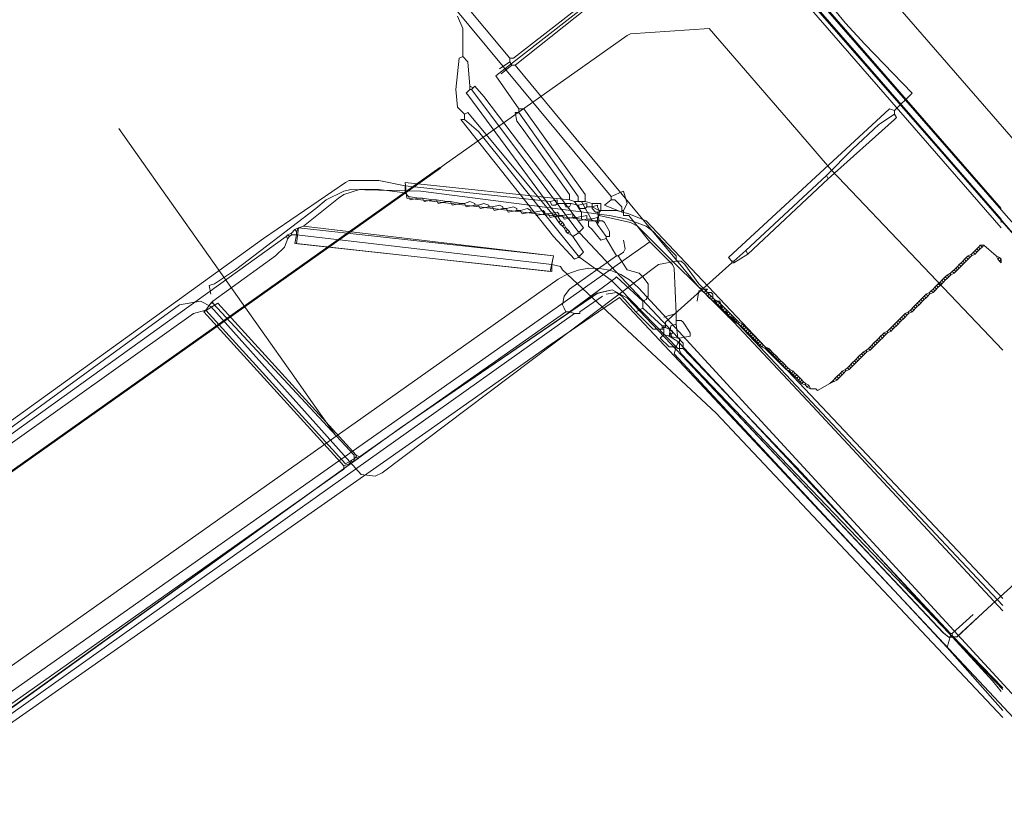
# Model space of a CAD drawing. Header units: metres. Extents: x 92810 to 93633, y 464687 to 465459.
# Tile 265 of 325: x 93381 to 93421, y 465301 to 465333. Entities that reach past the tile are written whole.
import ezdxf
from ezdxf.lldxf.tags import DXFTag

# ---------------------------------------------------------------- set-up
doc = ezdxf.new("R2010")
doc.units = ezdxf.units.M
for name, color, linetype, lineweight, transparency in [('B-OI-KL-DATA_BT NEDERLAND-G', 90, 'SI_B_DATA_BT_NEDERLAND', 18, 0.4), ('B-OI-KL-DATA_KPN-G', 90, 'SI_B_DATA_KPN', 18, 0.4), ('B-OI-KL-DATA_LIANDER-G', 90, 'SI_B_DATA_LIANDER', 18, 0.4), ('B-OI-KL-DATA_ZIGGO BV-G', 90, 'SI_B_DATA_ZIGGO', 18, 0.4), ('B-OI-KL-ET_HS_LIANDER-G', 10, 'SI_B_ET_HS_LIANDON', 18, 0.4), ('B-OI-KL-ET_LS_LIANDER-G', 190, 'SI_B_ET_LS_LIANDER', 18, 0.4), ('B-OI-KL-ET_MS_LIANDER-G', 130, 'SI_B_ET_MS_LIANDER', 18, 0.4), ('B-OI-KL-GAS_HD_LIANDER-G', 30, 'SI_B_GAS_HD_LIANDER', 18, 0.4), ('B-OI-KL-GAS_LD_LIANDER-G', 30, 'SI_B_GAS_LD_LIANDER', 18, 0.4), ('B-WE-KL-DATA-G', 90, 'KL-DATA-N', 18, 0.4), ('B-WE-KL-WATER-G', 170, 'KL-WATER-N', 18, 0.4)]:
    doc.layers.add(name, color=color, linetype=linetype, lineweight=lineweight, transparency=transparency)
doc.styles.get("Standard").update_dxf_attribs({"font": 'isocp.shx'})
tags = doc.linetypes.add('KL-DATA-N', pattern='A,4,-1,[101,NLCS.SHX,S=0.5,R=0,X=0,Y=0],-1,4,-1,["D",Standard,S=1,R=0,X=-0.25,Y=-0.5],-1.5', length=12.5).pattern_tags.tags
tags[18] = DXFTag(74, 10)
doc.linetypes.add('KL-WATER-N', pattern='A,7,-0.5,[168,NLCS.SHX,S=0.75,R=0,X=0.75,Y=0],-2', length=9.5)
doc.linetypes.add('SI_B_DATA_BT_NEDERLAND', pattern='A,5,-2,["BTN",Standard,S=1.5,R=0,X=-0.51,Y=-0.75],-7', length=14)
doc.linetypes.add('SI_B_DATA_KPN', pattern='A,5,-2,["KPN",Standard,S=1.5,R=0,X=-0.51,Y=-0.75],-8', length=15)
doc.linetypes.add('SI_B_DATA_LIANDER', pattern='A,5,-2,["LI-DATA",Standard,S=1.5,R=0,X=-0.51,Y=-0.75],-11', length=18)
doc.linetypes.add('SI_B_DATA_ZIGGO', pattern='A,5,-2,["ZIGGO",Standard,S=1.5,R=0,X=-0.51,Y=-0.75],-9', length=16)
doc.linetypes.add('SI_B_ET_HS_LIANDON', pattern='A,5,-2,["LI-HS",Standard,S=1.5,R=0,X=-0.51,Y=-0.75],-10', length=17)
doc.linetypes.add('SI_B_ET_LS_LIANDER', pattern='A,5,-2,["LI-LS",Standard,S=1.5,R=0,X=-0.51,Y=-0.75],-10', length=17)
doc.linetypes.add('SI_B_ET_MS_LIANDER', pattern='A,5,-2,["LI-MS",Standard,S=1.5,R=0,X=-0.51,Y=-0.75],-10', length=17)
doc.linetypes.add('SI_B_GAS_HD_LIANDER', pattern='A,5,-2,["LI-G-HD",Standard,S=1.5,R=0,X=-0.51,Y=-0.75],-11', length=18)
doc.linetypes.add('SI_B_GAS_LD_LIANDER', pattern='A,5,-2,["LI-G-LD",Standard,S=1.5,R=0,X=-0.51,Y=-0.75],-11', length=18)

msp = doc.modelspace()

# ---------------------------------------------------------------- linework, layer by layer
at = {"layer": 'B-OI-KL-DATA_BT NEDERLAND-G', "flags": 128}
msp.add_lwpolyline([(93383.75, 465371.27), (93428.3, 465320.06), (93430.05, 465314.74), (93442.9, 465300.5), (93451.4, 465292.3)], dxfattribs=at)
at = {"layer": 'B-OI-KL-DATA_KPN-G', "flags": 128}
for points in [[(93382.536, 465368.821), (93382.75, 465368.964), (93420.893, 465325.179)], [(93387.893, 465362.321), (93420.893, 465324.393)], [(93388.036, 465362.393), (93401.179, 465347.464), (93409.821, 465337.464), (93420.893, 465324.75), (93420.893, 465324.607)], [(93398.679, 465333.036), (93398.893, 465332.536), (93398.893, 465331.393)], [(93398.893, 465331.393), (93398.75, 465331.321), (93398.607, 465330.036), (93398.679, 465329.321), (93398.964, 465329.036)], [(93398.893, 465331.393), (93399.107, 465331.179), (93399.179, 465330.179)], [(93399.179, 465330.036), (93399.036, 465329.893), (93399.107, 465329.821), (93402.679, 465324.964)], [(93399.179, 465330.179), (93399.321, 465330.107)], [(93399.179, 465330.179), (93399.179, 465330.036)], [(93399.179, 465330.036), (93399.25, 465330.036)], [(93399.321, 465330.107), (93399.25, 465330.036)], [(93399.25, 465330.036), (93403.607, 465324.25)], [(93399.321, 465330.107), (93399.393, 465330.179), (93399.75, 465329.75), (93403.821, 465324.393), (93403.679, 465324.25)], [(93398.964, 465329.036), (93399.107, 465329.107), (93402.607, 465324.893)], [(93398.964, 465328.821), (93398.821, 465328.821), (93402.607, 465324.036), (93403.464, 465323.107), (93403.607, 465323.179)], [(93398.964, 465329.036), (93398.964, 465328.821)], [(93398.964, 465328.821), (93399.536, 465328.321), (93403.607, 465323.25)], [(93402.679, 465324.964), (93402.607, 465324.893)], [(93402.607, 465324.893), (93402.679, 465324.821)], [(93402.679, 465324.964), (93402.75, 465324.893)], [(93402.75, 465324.893), (93402.679, 465324.821)], [(93402.679, 465324.821), (93402.821, 465324.607)], [(93402.75, 465324.893), (93402.893, 465324.679)], [(93402.893, 465324.679), (93402.821, 465324.607)], [(93402.893, 465324.679), (93402.964, 465324.607)], [(93402.821, 465324.607), (93402.893, 465324.536)], [(93402.964, 465324.607), (93402.893, 465324.536)], [(93402.893, 465324.536), (93402.964, 465324.464)], [(93402.964, 465324.607), (93403.036, 465324.536)], [(93403.036, 465324.536), (93402.964, 465324.464)], [(93402.964, 465324.464), (93403.036, 465324.393)], [(93403.036, 465324.536), (93403.107, 465324.393)], [(93403.036, 465324.393), (93403.107, 465324.393)], [(93403.036, 465324.393), (93403.107, 465324.25)], [(93403.107, 465324.393), (93403.179, 465324.321)], [(93403.179, 465324.321), (93403.107, 465324.25)], [(93403.107, 465324.25), (93403.179, 465324.179)], [(93403.179, 465324.321), (93403.25, 465324.25)], [(93403.25, 465324.25), (93403.179, 465324.179)], [(93403.25, 465324.25), (93403.321, 465324.107)], [(93403.607, 465324.25), (93403.679, 465324.25)], [(93403.607, 465324.25), (93403.607, 465324.179)], [(93403.679, 465324.25), (93403.679, 465324.179)], [(93403.179, 465324.179), (93403.321, 465324.107)], [(93403.321, 465324.107), (93403.393, 465324.036)], [(93403.607, 465324.179), (93403.393, 465324.036)], [(93403.393, 465324.036), (93403.821, 465323.393), (93403.679, 465323.25)], [(93403.607, 465324.179), (93403.679, 465324.179)], [(93403.679, 465324.179), (93407.893, 465319.679), (93407.893, 465319.464)], [(93403.607, 465323.25), (93403.679, 465323.25)], [(93403.607, 465323.25), (93403.607, 465323.179)], [(93403.607, 465323.179), (93403.679, 465323.179)], [(93403.679, 465323.25), (93403.679, 465323.179)], [(93403.679, 465323.179), (93404.964, 465322.25), (93405.321, 465321.893), (93407.679, 465319.464), (93407.893, 465319.464)], [(93407.893, 465319.464), (93412.75, 465314.393), (93420.536, 465305.893), (93420.893, 465305.464)]]:
    msp.add_lwpolyline(points, dxfattribs=at)
at = {"layer": 'B-OI-KL-DATA_LIANDER-G', "flags": 128}
for points in [[(93407.607, 465323.036), (93407.607, 465323.25), (93407.464, 465323.393), (93406.679, 465324.25), (93406.393, 465324.464), (93405.607, 465324.75), (93404.893, 465324.893), (93397.179, 465325.893), (93394.321, 465325.964), (93394.036, 465325.893), (93393.321, 465325.536), (93392.893, 465325.179), (93389.607, 465322.679), (93388.75, 465322.107), (93388.536, 465322.036), (93388.607, 465321.679)], [(93407.607, 465323.036), (93406.893, 465322.893), (93395.607, 465314.393), (93395.321, 465314.25), (93394.75, 465314.321), (93388.607, 465321.179), (93388.179, 465321.393), (93387.321, 465321.25), (93371.036, 465309.393), (93337.893, 465285.75), (93335.679, 465284.107), (93317.607, 465271.036), (93295.536, 465255.607), (93293.179, 465253.893), (93226.607, 465206.679), (93214.393, 465197.036), (93212.964, 465196.393), (93205.679, 465194.607), (93203.821, 465194.607), (93203.536, 465194.536), (93201.679, 465194.036), (93200.107, 465194.036), (93199.679, 465194.107), (93186.179, 465195.893), (93186.036, 465195.964), (93185.393, 465196.393), (93185.179, 465196.464), (93184.679, 465196.607), (93179.893, 465202.964), (93175.536, 465204.321), (93155.536, 465230.607), (93155.536, 465230.893), (93155.25, 465231.036), (93153.821, 465233.107), (93153.679, 465233.107), (93153.464, 465233.679), (93153.393, 465233.679), (93132.821, 465261.75), (93132.607, 465261.821), (93132.536, 465262.321), (93132.179, 465262.536), (93126.321, 465270.75), (93126.107, 465270.964), (93125.179, 465271.464), (93123.25, 465274.179), (93123.25, 465274.321), (93123.321, 465274.893), (93123.25, 465274.964), (93115.964, 465285.679)], [(93407.607, 465323.036), (93407.821, 465323.036), (93407.964, 465322.893), (93408.536, 465322.107), (93408.893, 465321.75), (93409.036, 465321.75), (93409.107, 465321.679), (93409.107, 465321.536), (93409.25, 465321.393), (93409.393, 465321.393), (93409.536, 465320.964), (93409.679, 465320.964), (93409.679, 465320.821), (93409.75, 465320.75), (93409.893, 465320.75), (93410.821, 465319.75), (93420.964, 465308.964)]]:
    msp.add_lwpolyline(points, dxfattribs=at)
at = {"layer": 'B-OI-KL-DATA_ZIGGO BV-G', "flags": 128}
for points in [[(93382.318, 465368.816), (93421, 465324.58)], [(93421, 465324.58), (93421.468, 465324.045)]]:
    msp.add_lwpolyline(points, dxfattribs=at)
at = {"layer": 'B-OI-KL-ET_HS_LIANDER-G', "flags": 128}
for points in [[(93396.536, 465326.107), (93395.464, 465326.321), (93394.25, 465326.321), (93394.107, 465326.25), (93390.75, 465323.964), (93374.321, 465312.107), (93363.821, 465304.536)], [(93396.536, 465325.821), (93395.464, 465325.964), (93394.679, 465325.964), (93394.036, 465325.75), (93393.821, 465325.607), (93392.393, 465324.464)], [(93402.464, 465325.464), (93396.536, 465326.107)], [(93396.536, 465326.107), (93396.536, 465325.821)], [(93396.536, 465325.821), (93396.679, 465325.679)], [(93396.679, 465325.679), (93397.107, 465325.607)], [(93396.679, 465325.679), (93396.75, 465325.536), (93397.107, 465325.607)], [(93397.107, 465325.607), (93397.25, 465325.607)], [(93397.25, 465325.607), (93397.679, 465325.536)], [(93397.25, 465325.607), (93397.321, 465325.464), (93397.679, 465325.536)], [(93397.679, 465325.536), (93397.821, 465325.536)], [(93397.821, 465325.536), (93398.25, 465325.464)], [(93397.821, 465325.536), (93397.893, 465325.393), (93398.25, 465325.464)], [(93398.25, 465325.464), (93398.393, 465325.464)], [(93398.393, 465325.464), (93398.821, 465325.393)], [(93398.393, 465325.464), (93398.464, 465325.321), (93398.821, 465325.393)], [(93398.964, 465325.393), (93399.179, 465325.464), (93399.393, 465325.393), (93399.393, 465325.321)], [(93402.464, 465325.464), (93402.75, 465325.536), (93402.75, 465325.393)], [(93402.464, 465325.464), (93402.536, 465325.321), (93402.679, 465325.321), (93402.75, 465325.393)], [(93398.821, 465325.393), (93398.964, 465325.393)], [(93398.964, 465325.393), (93399.036, 465325.25), (93399.393, 465325.321)], [(93399.393, 465325.321), (93399.536, 465325.321)], [(93399.536, 465325.321), (93399.75, 465325.393), (93399.964, 465325.321), (93399.964, 465325.25)], [(93399.536, 465325.321), (93399.607, 465325.179), (93399.964, 465325.25)], [(93399.964, 465325.25), (93400.107, 465325.25)], [(93400.107, 465325.25), (93400.393, 465325.321), (93400.536, 465325.25), (93400.536, 465325.179)], [(93400.107, 465325.25), (93400.179, 465325.107), (93400.536, 465325.179)], [(93400.536, 465325.179), (93400.679, 465325.179)], [(93400.679, 465325.179), (93400.964, 465325.25), (93401.107, 465325.179), (93401.107, 465325.107)], [(93400.679, 465325.179), (93400.75, 465325.036), (93401.107, 465325.107)], [(93401.107, 465325.107), (93401.25, 465325.107)], [(93401.25, 465325.107), (93401.536, 465325.179), (93401.679, 465325.107), (93401.679, 465325.036)], [(93401.25, 465325.107), (93401.321, 465324.964), (93401.679, 465325.036)], [(93401.821, 465325.036), (93402.179, 465325.107), (93402.25, 465325.036), (93402.25, 465324.964)], [(93402.75, 465325.393), (93403.321, 465325.393)], [(93403.036, 465325.393), (93403.107, 465325.25), (93403.25, 465325.25), (93403.321, 465325.393)], [(93403.321, 465325.393), (93403.607, 465325.321)], [(93403.607, 465325.321), (93403.964, 465325.393), (93403.964, 465325.25)], [(93403.607, 465325.321), (93403.679, 465325.179), (93403.893, 465325.179), (93403.964, 465325.25)], [(93403.964, 465325.25), (93404.179, 465325.25)], [(93404.179, 465325.25), (93404.393, 465325.321), (93404.393, 465325.25), (93404.464, 465325.107)], [(93404.179, 465325.25), (93404.464, 465325.107)], [(93404.464, 465325.107), (93405.179, 465325.107), (93405.679, 465324.964), (93406.393, 465324.679), (93420.964, 465309.25)], [(93404.464, 465325.107), (93404.464, 465324.893)], [(93401.679, 465325.036), (93401.821, 465325.036)], [(93401.821, 465325.036), (93401.893, 465324.893), (93402.25, 465324.964)], [(93402.25, 465324.964), (93402.393, 465324.964)], [(93402.393, 465324.964), (93402.75, 465325.036), (93402.821, 465324.964), (93402.821, 465324.893)], [(93402.393, 465324.964), (93402.464, 465324.821), (93402.821, 465324.893)], [(93402.821, 465324.893), (93402.964, 465324.893)], [(93402.964, 465324.893), (93403.393, 465324.964), (93403.393, 465324.821)], [(93402.964, 465324.893), (93403.036, 465324.75), (93403.393, 465324.821)], [(93403.393, 465324.821), (93403.536, 465324.821)], [(93403.536, 465324.821), (93403.964, 465324.893), (93403.964, 465324.75)], [(93403.536, 465324.821), (93403.607, 465324.679), (93403.964, 465324.75)], [(93403.964, 465324.75), (93404.107, 465324.75)], [(93404.393, 465324.821), (93404.393, 465324.607), (93404.107, 465324.75)], [(93404.393, 465324.821), (93404.107, 465324.75)], [(93404.464, 465324.893), (93404.393, 465324.821)], [(93404.464, 465324.893), (93405.75, 465324.607), (93406.036, 465324.464), (93409.964, 465320.536), (93413.179, 465317.107), (93420.964, 465308.75)], [(93392.036, 465324.321), (93391.893, 465324.179)], [(93392.179, 465324.393), (93392.036, 465324.321)], [(93392.036, 465324.321), (93392.107, 465324.25)], [(93392.179, 465324.393), (93392.107, 465324.25)], [(93392.107, 465324.25), (93392.107, 465324.107)], [(93392.393, 465324.464), (93392.179, 465324.393)], [(93392.393, 465324.464), (93402.607, 465323.25), (93402.536, 465322.893)], [(93391.679, 465324.036), (93361.75, 465302.536), (93361.107, 465302.179), (93360.179, 465301.821), (93358.464, 465301.679), (93357.821, 465301.536), (93357.536, 465301.393)], [(93391.75, 465323.964), (93391.607, 465323.607), (93391.25, 465323.25), (93388.679, 465321.393)], [(93391.75, 465324.107), (93391.679, 465324.036)], [(93391.679, 465324.036), (93391.75, 465323.964)], [(93391.893, 465324.179), (93391.75, 465324.107)], [(93391.75, 465324.107), (93391.821, 465324.036)], [(93391.821, 465324.036), (93391.75, 465323.964)], [(93391.893, 465324.107), (93391.821, 465324.036)], [(93391.893, 465324.179), (93391.893, 465324.107)], [(93391.893, 465324.107), (93392.107, 465324.107)], [(93392.107, 465324.107), (93392.036, 465323.75), (93402.536, 465322.607), (93402.536, 465322.893)], [(93392.107, 465324.107), (93402.536, 465322.893)], [(93402.536, 465322.893), (93402.893, 465322.821), (93402.964, 465322.679), (93409.25, 465316.821), (93410.321, 465315.679), (93420.964, 465304.393)], [(93388.393, 465321.036), (93387.893, 465320.893), (93375.036, 465311.75), (93374.321, 465311.179), (93373.679, 465310.536), (93373.536, 465310.25), (93372.679, 465309.321), (93368.964, 465307.393), (93356.321, 465298.25), (93356.036, 465298.25), (93355.964, 465298.179), (93355.964, 465298.107)], [(93388.607, 465321.321), (93388.393, 465321.036)], [(93388.679, 465321.321), (93394.464, 465315.107), (93394.464, 465314.964), (93394.107, 465314.75), (93388.393, 465321.036)], [(93388.679, 465321.393), (93388.607, 465321.321)], [(93388.607, 465321.321), (93388.679, 465321.321)], [(93388.679, 465321.393), (93388.679, 465321.321)]]:
    msp.add_lwpolyline(points, dxfattribs=at)
at = {"layer": 'B-OI-KL-ET_LS_LIANDER-G'}
for p, q in [((93409.964, 465338.25), (93414.536, 465332.75)), ((93400.25, 465330.607), (93409.036, 465337.464)), ((93414.536, 465332.75), (93415.321, 465331.893)), ((93415.321, 465331.893), (93417.25, 465329.893)), ((93401.179, 465329.25), (93400.25, 465330.607)), ((93417.25, 465329.893), (93416.536, 465329.179)), ((93401.179, 465329.107), (93401.036, 465329.107)), ((93401.036, 465329.107), (93401.107, 465328.75)), ((93401.179, 465329.25), (93401.179, 465329.107)), ((93401.179, 465329.25), (93401.393, 465329.25)), ((93401.179, 465329.107), (93403.607, 465325.679)), ((93401.393, 465329.25), (93403.893, 465325.75)), ((93416.321, 465329.25), (93409.75, 465323.179)), ((93416.536, 465329.179), (93416.321, 465329.25)), ((93416.536, 465329.179), (93416.536, 465329.036)), ((93401.107, 465328.75), (93401.321, 465328.464)), ((93416.536, 465328.821), (93413.821, 465326.393)), ((93416.536, 465329.036), (93415.893, 465328.607)), ((93416.536, 465329.036), (93416.607, 465328.893)), ((93416.607, 465328.893), (93416.536, 465328.821)), ((93401.321, 465328.464), (93403.25, 465325.75)), ((93415.893, 465328.607), (93414.821, 465327.607)), ((93414.821, 465327.607), (93413.75, 465326.536)), ((93413.75, 465326.536), (93410.464, 465323.464)), ((93413.821, 465326.393), (93410.536, 465323.321)), ((93413.75, 465326.536), (93413.821, 465326.393)), ((93403.25, 465325.536), (93396.536, 465326.25)), ((93396.536, 465326.25), (93396.607, 465325.607)), ((93396.607, 465325.607), (93403.75, 465324.75)), ((93403.25, 465325.75), (93403.25, 465325.536)), ((93403.25, 465325.536), (93403.464, 465325.464)), ((93403.464, 465325.464), (93403.893, 465325.464)), ((93403.464, 465325.464), (93403.75, 465325.036)), ((93403.607, 465325.679), (93403.607, 465325.464)), ((93403.75, 465325.464), (93404.179, 465324.679)), ((93403.893, 465325.75), (93403.893, 465325.464)), ((93403.893, 465325.464), (93404.179, 465325.393)), ((93404.179, 465325.393), (93404.536, 465325.393)), ((93404.179, 465325.393), (93404.179, 465325.179)), ((93404.179, 465325.179), (93404.321, 465325.036)), ((93404.536, 465325.107), (93404.464, 465325.036)), ((93404.536, 465325.393), (93404.536, 465325.107)), ((93403.75, 465325.036), (93403.75, 465324.75)), ((93403.75, 465324.75), (93404.036, 465324.679)), ((93404.036, 465324.679), (93404.607, 465324.679)), ((93404.036, 465324.679), (93404.036, 465324.464)), ((93404.321, 465325.036), (93404.464, 465325.036)), ((93404.321, 465324.679), (93404.393, 465324.536)), ((93404.393, 465325.036), (93404.464, 465324.679)), ((93404.464, 465324.679), (93404.393, 465324.536)), ((93404.607, 465324.679), (93404.679, 465324.607)), ((93392.179, 465324.393), (93392.107, 465323.75)), ((93402.607, 465323.25), (93392.179, 465324.393)), ((93404.036, 465324.464), (93404.179, 465324.321)), ((93404.179, 465324.321), (93404.536, 465323.893)), ((93404.393, 465324.536), (93404.75, 465324.036)), ((93404.679, 465324.607), (93404.893, 465324.25)), ((93404.893, 465324.25), (93404.893, 465324.036)), ((93404.536, 465323.893), (93404.75, 465323.964)), ((93404.893, 465324.036), (93404.75, 465324.036)), ((93404.75, 465324.036), (93404.75, 465323.964)), ((93404.75, 465323.964), (93405.179, 465323.25)), ((93405.536, 465323.536), (93405.464, 465323.893)), ((93392.107, 465323.75), (93402.464, 465322.607)), ((93405.464, 465323.393), (93405.536, 465323.536)), ((93410.464, 465323.464), (93409.964, 465323.036)), ((93410.464, 465323.464), (93410.536, 465323.321)), ((93402.464, 465322.607), (93402.607, 465323.25)), ((93405.179, 465323.25), (93403.25, 465321.893)), ((93405.179, 465323.25), (93405.25, 465323.25)), ((93405.25, 465323.25), (93405.464, 465323.393)), ((93405.25, 465323.25), (93405.607, 465322.679)), ((93409.75, 465323.179), (93409.893, 465323.036)), ((93410.536, 465323.321), (93409.964, 465322.964)), ((93405.607, 465322.679), (93406.107, 465322.536)), ((93409.893, 465322.964), (93407.179, 465320.536)), ((93409.893, 465323.036), (93409.964, 465323.036)), ((93409.893, 465323.036), (93409.893, 465322.964)), ((93409.893, 465322.964), (93409.964, 465322.964)), ((93409.964, 465323.036), (93409.964, 465322.964)), ((93405.107, 465322.321), (93403.25, 465320.964)), ((93405.179, 465322.393), (93405.107, 465322.321)), ((93406.25, 465321.393), (93405.179, 465322.393)), ((93406.107, 465322.536), (93406.25, 465322.393)), ((93406.25, 465322.393), (93406.464, 465322.107)), ((93403.25, 465321.893), (93403.036, 465321.607)), ((93406.464, 465322.107), (93406.464, 465321.607)), ((93403.036, 465321.607), (93402.964, 465321.25)), ((93403.679, 465320.964), (93404.607, 465321.607)), ((93405.179, 465321.75), (93404.75, 465321.679)), ((93405.393, 465321.607), (93405.179, 465321.75)), ((93405.964, 465320.964), (93405.393, 465321.607)), ((93406.393, 465321.464), (93406.25, 465321.393)), ((93406.464, 465321.607), (93406.393, 465321.464)), ((93388.893, 465321.321), (93388.321, 465320.964)), ((93394.536, 465315.107), (93388.893, 465321.321)), ((93402.964, 465321.25), (93403.036, 465321.107)), ((93403.036, 465321.107), (93403.107, 465320.964)), ((93406.25, 465321.107), (93405.964, 465320.964)), ((93406.25, 465321.393), (93406.25, 465321.107)), ((93406.25, 465321.107), (93407.036, 465320.393)), ((93403.464, 465320.893), (93377.821, 465302.679)), ((93388.321, 465320.964), (93394.036, 465314.679)), ((93403.107, 465320.964), (93394.679, 465315.036)), ((93403.107, 465320.964), (93403.25, 465320.964)), ((93403.25, 465320.964), (93403.464, 465320.893)), ((93403.464, 465320.893), (93403.679, 465320.893)), ((93403.679, 465320.893), (93403.679, 465320.964)), ((93405.964, 465320.964), (93406.679, 465320.25)), ((93406.679, 465320.25), (93407.107, 465320.25)), ((93407.036, 465320.393), (93407.179, 465320.393)), ((93407.036, 465320.393), (93407.036, 465320.25)), ((93407.036, 465320.321), (93407.179, 465320.321)), ((93407.107, 465320.393), (93407.107, 465320.036)), ((93407.179, 465320.536), (93407.179, 465320.321)), ((93407.179, 465320.321), (93407.321, 465320.25)), ((93407.321, 465320.25), (93407.464, 465320.179)), ((93407.321, 465320.25), (93407.393, 465320.036)), ((93407.107, 465320.036), (93406.964, 465319.893)), ((93406.964, 465319.893), (93407.321, 465319.536)), ((93407.107, 465320.036), (93407.321, 465319.964)), ((93407.393, 465320.036), (93407.321, 465319.964)), ((93407.321, 465319.964), (93407.464, 465319.893)), ((93407.464, 465320.107), (93407.393, 465320.036)), ((93407.393, 465320.036), (93407.464, 465319.893)), ((93407.464, 465320.179), (93407.464, 465320.107)), ((93407.464, 465319.893), (93407.679, 465319.75)), ((93407.321, 465319.536), (93407.607, 465319.536)), ((93407.607, 465319.536), (93407.536, 465319.25)), ((93407.679, 465319.679), (93407.607, 465319.536)), ((93407.679, 465319.75), (93407.679, 465319.679)), ((93407.679, 465319.75), (93407.75, 465319.679)), ((93407.679, 465319.679), (93407.75, 465319.679)), ((93407.75, 465319.679), (93418.821, 465307.821)), ((93407.536, 465319.25), (93418.679, 465307.25)), ((93394.536, 465315.036), (93394.464, 465314.964)), ((93394.536, 465315.107), (93394.679, 465315.036)), ((93394.536, 465315.107), (93394.536, 465315.036)), ((93394.536, 465315.036), (93394.607, 465314.964)), ((93394.679, 465315.036), (93394.607, 465314.964)), ((93394.25, 465314.75), (93394.036, 465314.679)), ((93394.036, 465314.679), (93394.036, 465314.536)), ((93394.321, 465314.893), (93394.25, 465314.75)), ((93394.393, 465314.821), (93394.25, 465314.75)), ((93394.464, 465314.964), (93394.321, 465314.893)), ((93394.321, 465314.893), (93394.393, 465314.821)), ((93394.464, 465314.893), (93394.393, 465314.821)), ((93394.464, 465314.964), (93394.464, 465314.893)), ((93394.607, 465314.964), (93394.464, 465314.893)), ((93393.821, 465314.393), (93377.536, 465302.893)), ((93394.036, 465314.536), (93393.821, 465314.393)), ((93418.893, 465307.821), (93419.75, 465308.607)), ((93418.821, 465307.821), (93418.893, 465307.821)), ((93418.821, 465307.821), (93418.821, 465307.75)), ((93418.893, 465307.821), (93418.893, 465307.75)), ((93418.821, 465307.75), (93418.679, 465307.25)), ((93418.821, 465307.75), (93418.893, 465307.75)), ((93418.893, 465307.75), (93420.964, 465305.607)), ((93418.679, 465307.25), (93420.964, 465304.679))]:
    msp.add_line(p, q, dxfattribs=at)
at = {"layer": 'B-OI-KL-ET_MS_LIANDER-G'}
for p, q in [((93419.821, 465323.464), (93419.679, 465323.321)), ((93419.321, 465322.893), (93419.179, 465322.75)), ((93418.821, 465322.464), (93418.679, 465322.321)), ((93418.321, 465321.964), (93418.179, 465321.821)), ((93417.821, 465321.679), (93417.679, 465321.536)), ((93417.321, 465321.179), (93417.179, 465321.036)), ((93416.821, 465320.75), (93416.679, 465320.607)), ((93415.821, 465319.821), (93415.679, 465319.679)), ((93415.821, 465319.679), (93415.679, 465319.536)), ((93415.321, 465319.25), (93415.179, 465319.107)), ((93414.821, 465318.893), (93414.679, 465318.75)), ((93414.821, 465318.75), (93414.679, 465318.607)), ((93414.321, 465318.464), (93414.179, 465318.321)), ((93414.321, 465318.321), (93414.179, 465318.179)), ((93414.179, 465318.179), (93413.893, 465318.036))]:
    msp.add_line(p, q, dxfattribs=at)
at = {"layer": 'B-OI-KL-ET_MS_LIANDER-G', "flags": 128}
for points in [[(93380.536, 465355.607), (93400.821, 465331.321)], [(93412.821, 465340.536), (93400.964, 465331.321), (93400.821, 465331.321)], [(93412.893, 465340.464), (93401.036, 465331.036)], [(93400.821, 465331.179), (93400.393, 465330.893)], [(93400.821, 465331.321), (93400.821, 465331.179)], [(93400.821, 465331.179), (93400.893, 465331.036)], [(93400.893, 465331.036), (93400.464, 465330.679)], [(93400.893, 465331.036), (93401.036, 465331.036)], [(93401.036, 465331.036), (93408.536, 465321.964), (93408.679, 465321.893)], [(93419.893, 465323.536), (93419.821, 465323.464)], [(93419.821, 465323.464), (93419.893, 465323.393)], [(93419.964, 465323.607), (93419.893, 465323.536)], [(93419.893, 465323.536), (93419.964, 465323.464)], [(93419.964, 465323.464), (93419.893, 465323.393)], [(93420.036, 465323.679), (93419.964, 465323.607)], [(93419.964, 465323.607), (93420.036, 465323.536)], [(93420.036, 465323.536), (93419.964, 465323.464)], [(93420.036, 465323.679), (93420.179, 465323.679)], [(93420.036, 465323.679), (93420.107, 465323.607)], [(93420.107, 465323.607), (93420.036, 465323.536)], [(93420.179, 465323.679), (93420.107, 465323.607)], [(93420.179, 465323.679), (93420.679, 465323.25)], [(93419.393, 465323.107), (93419.321, 465323.036)], [(93419.464, 465323.179), (93419.393, 465323.107)], [(93419.393, 465323.107), (93419.464, 465323.036)], [(93419.536, 465323.25), (93419.464, 465323.179)], [(93419.464, 465323.179), (93419.536, 465323.107)], [(93419.536, 465323.107), (93419.464, 465323.036)], [(93419.679, 465323.321), (93419.536, 465323.25)], [(93419.536, 465323.25), (93419.607, 465323.179)], [(93419.607, 465323.179), (93419.536, 465323.107)], [(93419.679, 465323.25), (93419.607, 465323.179)], [(93419.679, 465323.321), (93419.679, 465323.25)], [(93419.821, 465323.321), (93419.679, 465323.25)], [(93419.75, 465323.393), (93419.821, 465323.321)], [(93419.893, 465323.393), (93419.821, 465323.321)], [(93420.679, 465323.25), (93420.821, 465323.179)], [(93420.679, 465323.25), (93420.75, 465323.107)], [(93420.821, 465323.179), (93420.75, 465323.107)], [(93420.75, 465323.107), (93420.821, 465323.036)], [(93420.821, 465323.179), (93420.893, 465323.107)], [(93420.893, 465323.107), (93420.821, 465323.036)], [(93420.893, 465323.107), (93420.893, 465322.964), (93420.821, 465323.036)], [(93418.964, 465322.679), (93418.893, 465322.607)], [(93419.036, 465322.75), (93418.964, 465322.679)], [(93418.964, 465322.679), (93419.036, 465322.607)], [(93419.107, 465322.821), (93419.036, 465322.75)], [(93419.036, 465322.75), (93419.107, 465322.679)], [(93419.107, 465322.679), (93419.036, 465322.607)], [(93419.179, 465322.893), (93419.107, 465322.821)], [(93419.107, 465322.821), (93419.179, 465322.75)], [(93419.179, 465322.75), (93419.107, 465322.679)], [(93419.25, 465322.964), (93419.179, 465322.893)], [(93419.179, 465322.893), (93419.25, 465322.821)], [(93419.321, 465323.036), (93419.25, 465322.964)], [(93419.25, 465322.964), (93419.321, 465322.893)], [(93419.321, 465323.036), (93419.393, 465322.964)], [(93419.393, 465322.964), (93419.321, 465322.893)], [(93419.464, 465323.036), (93419.393, 465322.964)], [(93418.464, 465322.25), (93418.393, 465322.179)], [(93418.536, 465322.321), (93418.464, 465322.25)], [(93418.464, 465322.25), (93418.536, 465322.179)], [(93418.607, 465322.393), (93418.536, 465322.321)], [(93418.536, 465322.321), (93418.607, 465322.25)], [(93418.607, 465322.25), (93418.536, 465322.179)], [(93418.679, 465322.464), (93418.607, 465322.393)], [(93418.607, 465322.393), (93418.679, 465322.321)], [(93418.679, 465322.321), (93418.607, 465322.25)], [(93418.821, 465322.536), (93418.679, 465322.464)], [(93418.679, 465322.464), (93418.75, 465322.393)], [(93418.893, 465322.607), (93418.821, 465322.536)], [(93418.821, 465322.536), (93418.821, 465322.464)], [(93418.964, 465322.536), (93418.821, 465322.464)], [(93418.893, 465322.607), (93418.964, 465322.536)], [(93419.036, 465322.607), (93418.964, 465322.536)], [(93408.679, 465321.893), (93408.893, 465321.893)], [(93408.679, 465321.893), (93408.679, 465321.821)], [(93408.75, 465321.893), (93408.821, 465321.821)], [(93408.893, 465321.893), (93408.821, 465321.821)], [(93418.107, 465321.893), (93418.036, 465321.821)], [(93418.179, 465321.964), (93418.107, 465321.893)], [(93418.107, 465321.893), (93418.179, 465321.821)], [(93418.25, 465322.036), (93418.179, 465321.964)], [(93418.179, 465321.964), (93418.25, 465321.893)], [(93418.321, 465322.107), (93418.25, 465322.036)], [(93418.25, 465322.036), (93418.321, 465321.964)], [(93418.393, 465322.179), (93418.321, 465322.107)], [(93418.321, 465322.107), (93418.393, 465322.036)], [(93418.393, 465322.036), (93418.321, 465321.964)], [(93418.393, 465322.179), (93418.464, 465322.107)], [(93418.464, 465322.107), (93418.393, 465322.036)], [(93418.536, 465322.179), (93418.464, 465322.107)], [(93408.679, 465321.821), (93408.536, 465321.821), (93408.464, 465321.393)], [(93408.679, 465321.821), (93408.821, 465321.679)], [(93408.821, 465321.821), (93408.75, 465321.75)], [(93408.821, 465321.821), (93408.893, 465321.75)], [(93408.893, 465321.75), (93408.821, 465321.679)], [(93408.821, 465321.679), (93408.893, 465321.607)], [(93408.893, 465321.75), (93408.964, 465321.679)], [(93408.964, 465321.679), (93408.893, 465321.607)], [(93408.893, 465321.607), (93408.964, 465321.536)], [(93408.964, 465321.679), (93409.036, 465321.607)], [(93409.036, 465321.607), (93408.964, 465321.536)], [(93408.964, 465321.536), (93409.036, 465321.464)], [(93409.036, 465321.607), (93409.107, 465321.536)], [(93409.107, 465321.536), (93409.036, 465321.464)], [(93409.036, 465321.464), (93409.179, 465321.393)], [(93409.107, 465321.536), (93409.179, 465321.464)], [(93409.179, 465321.464), (93409.321, 465321.393)], [(93409.179, 465321.464), (93409.179, 465321.393)], [(93417.607, 465321.464), (93417.536, 465321.393)], [(93417.679, 465321.536), (93417.607, 465321.464)], [(93417.607, 465321.464), (93417.679, 465321.393)], [(93417.679, 465321.536), (93417.75, 465321.464)], [(93417.75, 465321.464), (93417.679, 465321.393)], [(93417.75, 465321.607), (93417.821, 465321.536)], [(93417.821, 465321.536), (93417.75, 465321.464)], [(93417.964, 465321.75), (93417.821, 465321.679)], [(93417.821, 465321.679), (93417.893, 465321.607)], [(93417.893, 465321.607), (93417.821, 465321.536)], [(93417.964, 465321.679), (93417.893, 465321.607)], [(93418.036, 465321.821), (93417.964, 465321.75)], [(93417.964, 465321.75), (93417.964, 465321.679)], [(93418.107, 465321.75), (93417.964, 465321.679)], [(93418.036, 465321.821), (93418.107, 465321.75)], [(93418.179, 465321.821), (93418.107, 465321.75)], [(93409.179, 465321.393), (93409.321, 465321.25)], [(93409.321, 465321.393), (93409.25, 465321.321)], [(93409.321, 465321.393), (93409.393, 465321.321)], [(93409.393, 465321.321), (93409.321, 465321.25)], [(93409.321, 465321.25), (93409.393, 465321.179)], [(93409.393, 465321.321), (93409.464, 465321.25)], [(93409.464, 465321.25), (93409.393, 465321.179)], [(93409.393, 465321.179), (93409.464, 465321.107)], [(93409.464, 465321.25), (93409.536, 465321.179)], [(93409.536, 465321.179), (93409.464, 465321.107)], [(93409.464, 465321.107), (93409.536, 465321.036)], [(93409.536, 465321.179), (93409.607, 465321.107)], [(93409.607, 465321.107), (93409.536, 465321.036)], [(93409.536, 465321.036), (93409.607, 465320.964)], [(93409.607, 465321.107), (93409.679, 465321.036)], [(93409.679, 465321.036), (93409.607, 465320.964)], [(93409.679, 465321.036), (93409.75, 465320.964)], [(93417.179, 465321.036), (93417.107, 465320.964)], [(93417.179, 465321.036), (93417.25, 465320.964)], [(93417.25, 465321.107), (93417.321, 465321.036)], [(93417.321, 465321.036), (93417.25, 465320.964)], [(93417.393, 465321.25), (93417.321, 465321.179)], [(93417.321, 465321.179), (93417.393, 465321.107)], [(93417.393, 465321.107), (93417.321, 465321.036)], [(93417.464, 465321.321), (93417.393, 465321.25)], [(93417.393, 465321.25), (93417.464, 465321.179)], [(93417.464, 465321.179), (93417.393, 465321.107)], [(93417.536, 465321.393), (93417.464, 465321.321)], [(93417.464, 465321.321), (93417.536, 465321.25)], [(93417.536, 465321.25), (93417.464, 465321.179)], [(93417.536, 465321.393), (93417.607, 465321.321)], [(93417.607, 465321.321), (93417.536, 465321.25)], [(93417.679, 465321.393), (93417.607, 465321.321)], [(93409.607, 465320.964), (93409.679, 465320.893)], [(93409.75, 465320.964), (93409.679, 465320.893)], [(93409.679, 465320.893), (93409.821, 465320.75)], [(93409.75, 465320.964), (93409.821, 465320.893)], [(93409.821, 465320.893), (93409.75, 465320.821)], [(93409.821, 465320.893), (93409.893, 465320.821)], [(93409.893, 465320.821), (93409.821, 465320.75)], [(93409.821, 465320.75), (93409.893, 465320.679)], [(93409.893, 465320.821), (93409.964, 465320.75)], [(93409.964, 465320.75), (93409.893, 465320.679)], [(93409.893, 465320.679), (93409.964, 465320.607)], [(93409.964, 465320.75), (93410.036, 465320.679)], [(93410.036, 465320.679), (93409.964, 465320.607)], [(93410.036, 465320.679), (93410.107, 465320.607)], [(93416.75, 465320.679), (93416.821, 465320.607)], [(93416.893, 465320.821), (93416.821, 465320.75)], [(93416.821, 465320.75), (93416.893, 465320.679)], [(93416.893, 465320.679), (93416.821, 465320.607)], [(93416.964, 465320.893), (93416.893, 465320.821)], [(93416.893, 465320.821), (93416.964, 465320.75)], [(93416.964, 465320.75), (93416.893, 465320.679)], [(93417.107, 465320.964), (93416.964, 465320.893)], [(93416.964, 465320.893), (93417.036, 465320.821)], [(93417.036, 465320.821), (93416.964, 465320.75)], [(93417.107, 465320.893), (93417.036, 465320.821)], [(93417.107, 465320.964), (93417.107, 465320.893)], [(93417.25, 465320.964), (93417.107, 465320.893)], [(93409.964, 465320.607), (93410.036, 465320.536)], [(93410.107, 465320.607), (93410.036, 465320.536)], [(93410.036, 465320.536), (93410.179, 465320.464)], [(93410.107, 465320.607), (93410.179, 465320.536)], [(93410.179, 465320.536), (93410.321, 465320.464)], [(93410.179, 465320.536), (93410.179, 465320.464)], [(93410.179, 465320.464), (93410.321, 465320.321)], [(93410.321, 465320.464), (93410.25, 465320.393)], [(93410.321, 465320.464), (93410.393, 465320.393)], [(93410.393, 465320.393), (93410.321, 465320.321)], [(93410.321, 465320.321), (93410.393, 465320.25)], [(93410.393, 465320.393), (93410.464, 465320.321)], [(93410.464, 465320.321), (93410.393, 465320.25)], [(93410.393, 465320.25), (93410.464, 465320.179)], [(93410.464, 465320.321), (93410.536, 465320.25)], [(93410.536, 465320.25), (93410.464, 465320.179)], [(93410.536, 465320.25), (93410.607, 465320.179)], [(93416.321, 465320.25), (93416.25, 465320.179)], [(93416.393, 465320.321), (93416.321, 465320.25)], [(93416.321, 465320.25), (93416.393, 465320.179)], [(93416.464, 465320.393), (93416.393, 465320.321)], [(93416.393, 465320.321), (93416.464, 465320.25)], [(93416.464, 465320.25), (93416.393, 465320.179)], [(93416.536, 465320.464), (93416.464, 465320.393)], [(93416.464, 465320.393), (93416.536, 465320.321)], [(93416.536, 465320.321), (93416.464, 465320.25)], [(93416.607, 465320.536), (93416.536, 465320.464)], [(93416.536, 465320.464), (93416.607, 465320.393)], [(93416.607, 465320.393), (93416.536, 465320.321)], [(93416.679, 465320.607), (93416.607, 465320.536)], [(93416.607, 465320.536), (93416.679, 465320.464)], [(93416.679, 465320.464), (93416.607, 465320.393)], [(93416.679, 465320.607), (93416.75, 465320.536)], [(93416.75, 465320.536), (93416.679, 465320.464)], [(93416.821, 465320.607), (93416.75, 465320.536)], [(93410.464, 465320.179), (93410.536, 465320.107)], [(93410.607, 465320.179), (93410.536, 465320.107)], [(93410.536, 465320.107), (93410.607, 465320.036)], [(93410.607, 465320.179), (93410.679, 465320.107)], [(93410.679, 465320.107), (93410.607, 465320.036)], [(93410.607, 465320.036), (93410.679, 465319.964)], [(93410.679, 465320.107), (93410.75, 465320.036)], [(93410.75, 465320.036), (93410.679, 465319.964)], [(93410.679, 465319.964), (93410.821, 465319.821)], [(93410.75, 465320.036), (93410.821, 465319.964)], [(93410.821, 465319.964), (93410.75, 465319.893)], [(93410.821, 465319.964), (93410.893, 465319.893)], [(93410.893, 465319.893), (93410.821, 465319.821)], [(93410.821, 465319.821), (93410.893, 465319.75)], [(93410.893, 465319.893), (93410.964, 465319.821)], [(93410.964, 465319.821), (93410.893, 465319.75)], [(93410.964, 465319.821), (93411.036, 465319.75)], [(93415.893, 465319.893), (93415.821, 465319.821)], [(93415.821, 465319.821), (93415.893, 465319.75)], [(93415.964, 465319.964), (93415.893, 465319.893)], [(93415.893, 465319.893), (93415.964, 465319.821)], [(93415.964, 465319.821), (93415.893, 465319.75)], [(93416.036, 465320.036), (93415.964, 465319.964)], [(93415.964, 465319.964), (93416.036, 465319.893)], [(93416.036, 465319.893), (93415.964, 465319.821)], [(93416.107, 465320.107), (93416.036, 465320.036)], [(93416.036, 465320.036), (93416.107, 465319.964)], [(93416.107, 465319.964), (93416.036, 465319.893)], [(93416.25, 465320.179), (93416.107, 465320.107)], [(93416.107, 465320.107), (93416.179, 465320.036)], [(93416.179, 465320.036), (93416.107, 465319.964)], [(93416.25, 465320.107), (93416.179, 465320.036)], [(93416.25, 465320.179), (93416.25, 465320.107)], [(93416.393, 465320.179), (93416.25, 465320.107)], [(93410.893, 465319.75), (93410.964, 465319.679)], [(93411.036, 465319.75), (93410.964, 465319.679)], [(93410.964, 465319.679), (93411.036, 465319.607)], [(93411.036, 465319.75), (93411.107, 465319.679)], [(93411.107, 465319.679), (93411.036, 465319.607)], [(93411.036, 465319.607), (93411.107, 465319.536)], [(93411.107, 465319.679), (93411.179, 465319.607)], [(93411.179, 465319.607), (93411.107, 465319.536)], [(93411.107, 465319.536), (93411.25, 465319.464)], [(93411.179, 465319.607), (93411.25, 465319.536)], [(93411.25, 465319.536), (93411.393, 465319.464)], [(93411.25, 465319.536), (93411.25, 465319.464)], [(93411.25, 465319.464), (93411.321, 465319.393)], [(93411.393, 465319.464), (93411.321, 465319.393)], [(93411.393, 465319.464), (93411.464, 465319.393)], [(93415.464, 465319.464), (93415.393, 465319.393)], [(93415.536, 465319.536), (93415.464, 465319.464)], [(93415.464, 465319.464), (93415.536, 465319.393)], [(93415.607, 465319.607), (93415.536, 465319.536)], [(93415.536, 465319.536), (93415.607, 465319.464)], [(93415.607, 465319.464), (93415.536, 465319.393)], [(93415.679, 465319.679), (93415.607, 465319.607)], [(93415.607, 465319.607), (93415.679, 465319.536)], [(93415.679, 465319.536), (93415.607, 465319.464)], [(93415.679, 465319.679), (93415.75, 465319.607)], [(93415.75, 465319.75), (93415.821, 465319.679)], [(93415.893, 465319.75), (93415.821, 465319.679)], [(93411.321, 465319.393), (93411.393, 465319.321)], [(93411.464, 465319.393), (93411.393, 465319.321)], [(93411.393, 465319.321), (93411.464, 465319.25)], [(93411.464, 465319.393), (93411.536, 465319.321)], [(93411.536, 465319.321), (93411.464, 465319.25)], [(93411.464, 465319.25), (93411.536, 465319.179)], [(93411.536, 465319.321), (93411.607, 465319.25)], [(93411.607, 465319.25), (93411.536, 465319.179)], [(93411.536, 465319.179), (93411.607, 465319.107)], [(93411.607, 465319.25), (93411.679, 465319.179)], [(93411.679, 465319.179), (93411.607, 465319.107)], [(93411.607, 465319.107), (93411.679, 465319.036)], [(93411.679, 465319.179), (93411.821, 465319.036)], [(93411.75, 465319.107), (93411.679, 465319.036)], [(93411.679, 465319.036), (93411.75, 465318.964)], [(93411.821, 465319.036), (93411.75, 465318.964)], [(93411.821, 465319.036), (93411.893, 465318.964)], [(93414.964, 465319.036), (93414.893, 465318.964)], [(93415.036, 465319.107), (93414.964, 465319.036)], [(93414.964, 465319.036), (93415.036, 465318.964)], [(93415.107, 465319.179), (93415.036, 465319.107)], [(93415.036, 465319.107), (93415.107, 465319.036)], [(93415.107, 465319.036), (93415.036, 465318.964)], [(93415.179, 465319.25), (93415.107, 465319.179)], [(93415.107, 465319.179), (93415.179, 465319.107)], [(93415.179, 465319.107), (93415.107, 465319.036)], [(93415.25, 465319.321), (93415.179, 465319.25)], [(93415.179, 465319.25), (93415.25, 465319.179)], [(93415.393, 465319.393), (93415.25, 465319.321)], [(93415.25, 465319.321), (93415.321, 465319.25)], [(93415.393, 465319.321), (93415.321, 465319.25)], [(93415.393, 465319.393), (93415.393, 465319.321)], [(93415.536, 465319.393), (93415.393, 465319.321)], [(93411.75, 465318.964), (93411.821, 465318.893)], [(93411.893, 465318.964), (93411.821, 465318.893)], [(93411.821, 465318.893), (93411.893, 465318.821)], [(93411.893, 465318.964), (93411.964, 465318.893)], [(93411.964, 465318.893), (93411.893, 465318.821)], [(93411.893, 465318.821), (93411.964, 465318.75)], [(93411.964, 465318.893), (93412.036, 465318.821)], [(93412.036, 465318.821), (93411.964, 465318.75)], [(93411.964, 465318.75), (93412.036, 465318.679)], [(93412.036, 465318.821), (93412.107, 465318.75)], [(93412.107, 465318.75), (93412.036, 465318.679)], [(93412.036, 465318.679), (93412.107, 465318.607)], [(93412.107, 465318.75), (93412.179, 465318.679)], [(93412.179, 465318.679), (93412.107, 465318.607)], [(93412.179, 465318.679), (93412.25, 465318.607)], [(93414.607, 465318.679), (93414.536, 465318.607)], [(93414.679, 465318.75), (93414.607, 465318.679)], [(93414.607, 465318.679), (93414.679, 465318.607)], [(93414.679, 465318.75), (93414.75, 465318.679)], [(93414.75, 465318.821), (93414.821, 465318.75)], [(93414.893, 465318.964), (93414.821, 465318.893)], [(93414.821, 465318.893), (93414.893, 465318.821)], [(93414.893, 465318.821), (93414.821, 465318.75)], [(93414.893, 465318.964), (93414.964, 465318.893)], [(93414.964, 465318.893), (93414.893, 465318.821)], [(93415.036, 465318.964), (93414.964, 465318.893)], [(93412.107, 465318.607), (93412.25, 465318.536)], [(93412.25, 465318.607), (93412.393, 465318.536)], [(93412.25, 465318.607), (93412.25, 465318.536)], [(93412.25, 465318.536), (93412.321, 465318.464)], [(93412.393, 465318.536), (93412.321, 465318.464)], [(93412.321, 465318.464), (93412.393, 465318.393)], [(93412.393, 465318.536), (93412.464, 465318.464)], [(93412.464, 465318.464), (93412.393, 465318.393)], [(93412.393, 465318.393), (93412.464, 465318.321)], [(93412.464, 465318.464), (93412.536, 465318.393)], [(93412.536, 465318.393), (93412.464, 465318.321)], [(93412.464, 465318.321), (93412.536, 465318.25)], [(93412.536, 465318.393), (93412.607, 465318.321)], [(93412.607, 465318.321), (93412.536, 465318.25)], [(93412.536, 465318.25), (93412.607, 465318.179)], [(93412.607, 465318.321), (93412.679, 465318.25)], [(93412.679, 465318.25), (93412.607, 465318.179)], [(93412.679, 465318.25), (93412.821, 465318.107)], [(93414.107, 465318.25), (93414.036, 465318.179)], [(93414.179, 465318.321), (93414.107, 465318.25)], [(93414.107, 465318.25), (93414.179, 465318.179)], [(93414.179, 465318.321), (93414.25, 465318.25)], [(93414.25, 465318.393), (93414.321, 465318.321)], [(93414.393, 465318.536), (93414.321, 465318.464)], [(93414.321, 465318.464), (93414.393, 465318.393)], [(93414.393, 465318.393), (93414.321, 465318.321)], [(93414.536, 465318.607), (93414.393, 465318.536)], [(93414.393, 465318.536), (93414.464, 465318.464)], [(93414.464, 465318.464), (93414.393, 465318.393)], [(93414.536, 465318.536), (93414.464, 465318.464)], [(93414.536, 465318.607), (93414.536, 465318.536)], [(93414.679, 465318.607), (93414.536, 465318.536)], [(93412.607, 465318.179), (93412.679, 465318.107)], [(93412.75, 465318.179), (93412.679, 465318.107)], [(93412.679, 465318.107), (93412.75, 465318.036)], [(93412.821, 465318.107), (93412.75, 465318.036)], [(93412.75, 465318.036), (93412.893, 465317.964)], [(93412.821, 465318.107), (93412.893, 465318.036)], [(93412.893, 465318.036), (93413.036, 465317.964)], [(93412.893, 465318.036), (93412.893, 465317.964)], [(93412.893, 465317.964), (93412.964, 465317.893)], [(93413.036, 465317.964), (93412.964, 465317.893)], [(93412.964, 465317.893), (93413.107, 465317.821)], [(93413.036, 465317.964), (93413.107, 465317.821)], [(93413.893, 465318.036), (93413.393, 465317.75), (93413.321, 465317.821), (93413.107, 465317.821)], [(93414.036, 465318.179), (93413.893, 465318.036)], [(93414.036, 465318.179), (93414.036, 465318.107)]]:
    msp.add_lwpolyline(points, dxfattribs=at)
at = {"layer": 'B-OI-KL-GAS_HD_LIANDER-G', "flags": 128}
msp.add_lwpolyline([(93420.964, 465319.393), (93413.964, 465326.75), (93412.536, 465328.393), (93408.964, 465332.536), (93405.75, 465332.321), (93405.607, 465332.25), (93398.14, 465326.962), (93397.966, 465326.839)], dxfattribs=at)
at = {"layer": 'B-OI-KL-GAS_HD_LIANDER-G', "lineweight": 50, "flags": 128}
msp.add_lwpolyline([(93397.966, 465326.839), (93335.607, 465282.679), (93332.964, 465280.75), (93290.179, 465250.179), (93288.964, 465249.25), (93269.75, 465235.107), (93259.464, 465228.107), (93258.821, 465227.607), (93217.25, 465197.679), (93216.25, 465196.893), (93213.464, 465194.607), (93212.964, 465194.107), (93209.75, 465191.321), (93209.036, 465190.607), (93205.321, 465187.036), (93198.179, 465180.607), (93183.25, 465166.679), (93182.964, 465166.393), (93181.821, 465165.25), (93181.821, 465165.107), (93181.464, 465164.964), (93181.179, 465164.679), (93180.464, 465164.036), (93179.25, 465162.893), (93179.25, 465162.75), (93178.25, 465161.964)], dxfattribs=at)
at = {"layer": 'B-OI-KL-GAS_LD_LIANDER-G'}
for p, q in [((93405.393, 465325.25), (93405.393, 465325.036)), ((93407.607, 465320.893), (93407.607, 465320.464))]:
    msp.add_line(p, q, dxfattribs=at)
at = {"layer": 'B-OI-KL-GAS_LD_LIANDER-G', "flags": 128}
for points in [[(93395.107, 465337.821), (93395.107, 465337.393), (93395.321, 465337.321), (93395.464, 465337.107), (93404.964, 465325.679)], [(93405.464, 465325.107), (93405.607, 465325.393), (93405.464, 465325.893), (93404.964, 465325.679)], [(93404.964, 465325.536), (93404.679, 465325.321), (93405.393, 465325.036)], [(93404.964, 465325.679), (93404.964, 465325.536)], [(93404.964, 465325.536), (93405.107, 465325.536), (93405.393, 465325.25)], [(93405.393, 465325.107), (93405.464, 465325.107)], [(93405.464, 465325.107), (93405.464, 465324.893), (93405.679, 465324.893), (93406.536, 465323.821)], [(93405.393, 465325.036), (93405.464, 465325.036)], [(93406.536, 465323.821), (93361.179, 465291.893), (93360.75, 465291.536), (93334.036, 465272.607), (93333.536, 465272.321), (93333.393, 465272.321), (93333.393, 465272.107)], [(93406.536, 465323.821), (93407.464, 465322.893), (93407.536, 465322.75), (93407.607, 465320.893)], [(93407.607, 465320.893), (93407.107, 465320.75)], [(93407.607, 465320.464), (93407.393, 465320.393), (93407.321, 465319.964), (93407.679, 465319.893)], [(93407.607, 465320.607), (93407.821, 465320.607), (93407.893, 465320.536), (93408.179, 465320.107), (93408.179, 465319.964), (93407.75, 465319.893)], [(93407.607, 465320.464), (93407.679, 465319.893)], [(93407.679, 465319.893), (93407.75, 465319.893)], [(93407.75, 465319.893), (93407.75, 465319.393), (93407.821, 465319.25), (93420.964, 465305.536)]]:
    msp.add_lwpolyline(points, dxfattribs=at)
at = {"layer": 'B-WE-KL-DATA-G'}
for points in [[(93328.466, 465431.724), (93350.436, 465405.779), (93368.972, 465384.069), (93382.372, 465368.885), (93421, 465324.592)], [(93328.473, 465431.729), (93350.43, 465405.78), (93368.97, 465384.07), (93382.37, 465368.88), (93421, 465324.586)], [(93328.491, 465431.741), (93350.4, 465405.8), (93369, 465384.1), (93382.4, 465368.9), (93421, 465324.575)], [(93368.967, 465384.075), (93382.366, 465368.885), (93421, 465324.585)], [(93382.6, 465369), (93421, 465325.002)], [(93382.366, 465368.891), (93421, 465324.591)], [(93421, 465325.002), (93421.7, 465324.2)], [(93421, 465324.592), (93421.526, 465323.988), (93426.7, 465318.266), (93426.986, 465317.259)], [(93421, 465324.586), (93421.52, 465323.99), (93426.69, 465318.27), (93426.98, 465317.26), (93427.89, 465316.94), (93457.1, 465284.7)], [(93421, 465324.586), (93421.52, 465323.99)], [(93421, 465324.585), (93421.52, 465323.988), (93426.694, 465318.266), (93426.98, 465317.259)], [(93421, 465324.575), (93421.5, 465324)], [(93359.75, 465261.463), (93368.02, 465268.27), (93369.41, 465269.33), (93369.7, 465269.65), (93369.6, 465270.09), (93367.84, 465272.35), (93357.44, 465285.2), (93355.86, 465286.52), (93355.71, 465286.87), (93355.82, 465287.17), (93361.26, 465291.2), (93378.94, 465303.71), (93396.35, 465316.22), (93404.39, 465321.72), (93405, 465321.86), (93405.63, 465321.52), (93407.4, 465319.65), (93418.53, 465307.86), (93418.76, 465307.67), (93419.09, 465307.7), (93420.15, 465308.69), (93421, 465309.457)], [(93355.824, 465287.169), (93361.256, 465291.195), (93378.943, 465303.706), (93396.348, 465316.22), (93404.389, 465321.717), (93404.997, 465321.864), (93405.629, 465321.524), (93407.404, 465319.646), (93418.525, 465307.859), (93418.757, 465307.673), (93419.088, 465307.696), (93420.149, 465308.691), (93421, 465309.459)], [(93360.422, 465263.526), (93359.493, 465264.666), (93358.907, 465265.539), (93347.331, 465280.001), (93347.143, 465280.235), (93348.152, 465281.054), (93353.252, 465285.134), (93375.056, 465300.4), (93380.242, 465304.031), (93397.383, 465316.032), (93400.338, 465318.121), (93402.462, 465319.622), (93405.299, 465321.55), (93421, 465304.803)], [(93426.98, 465317.26), (93427.97, 465316.22), (93428.04, 465315.9), (93427.86, 465315.65), (93421, 465309.457)], [(93421, 465304.803), (93440.678, 465283.814)]]:
    msp.add_lwpolyline(points, dxfattribs=at)
at = {"layer": 'B-WE-KL-WATER-G'}
for points in [[(93393.724, 465315.88), (93392.785, 465317.208), (93391.992, 465318.33), (93386.597, 465325.962), (93384.839, 465328.449)], [(93339.138, 465277.297), (93392.786, 465315.217), (93393.724, 465315.88), (93394.502, 465316.43), (93402.793, 465322.291), (93403.182, 465322.516), (93403.605, 465322.668), (93404.049, 465322.742), (93404.499, 465322.735), (93404.941, 465322.647), (93405.359, 465322.482), (93405.741, 465322.244), (93406.075, 465321.942), (93407.719, 465320.157), (93410.148, 465317.519)], [(93421, 465305.735), (93410.148, 465317.519)], [(93461.658, 465263.769), (93452.788, 465271.215), (93421, 465305.735)]]:
    msp.add_lwpolyline(points, dxfattribs=at)

doc.saveas('drawing.dxf')
